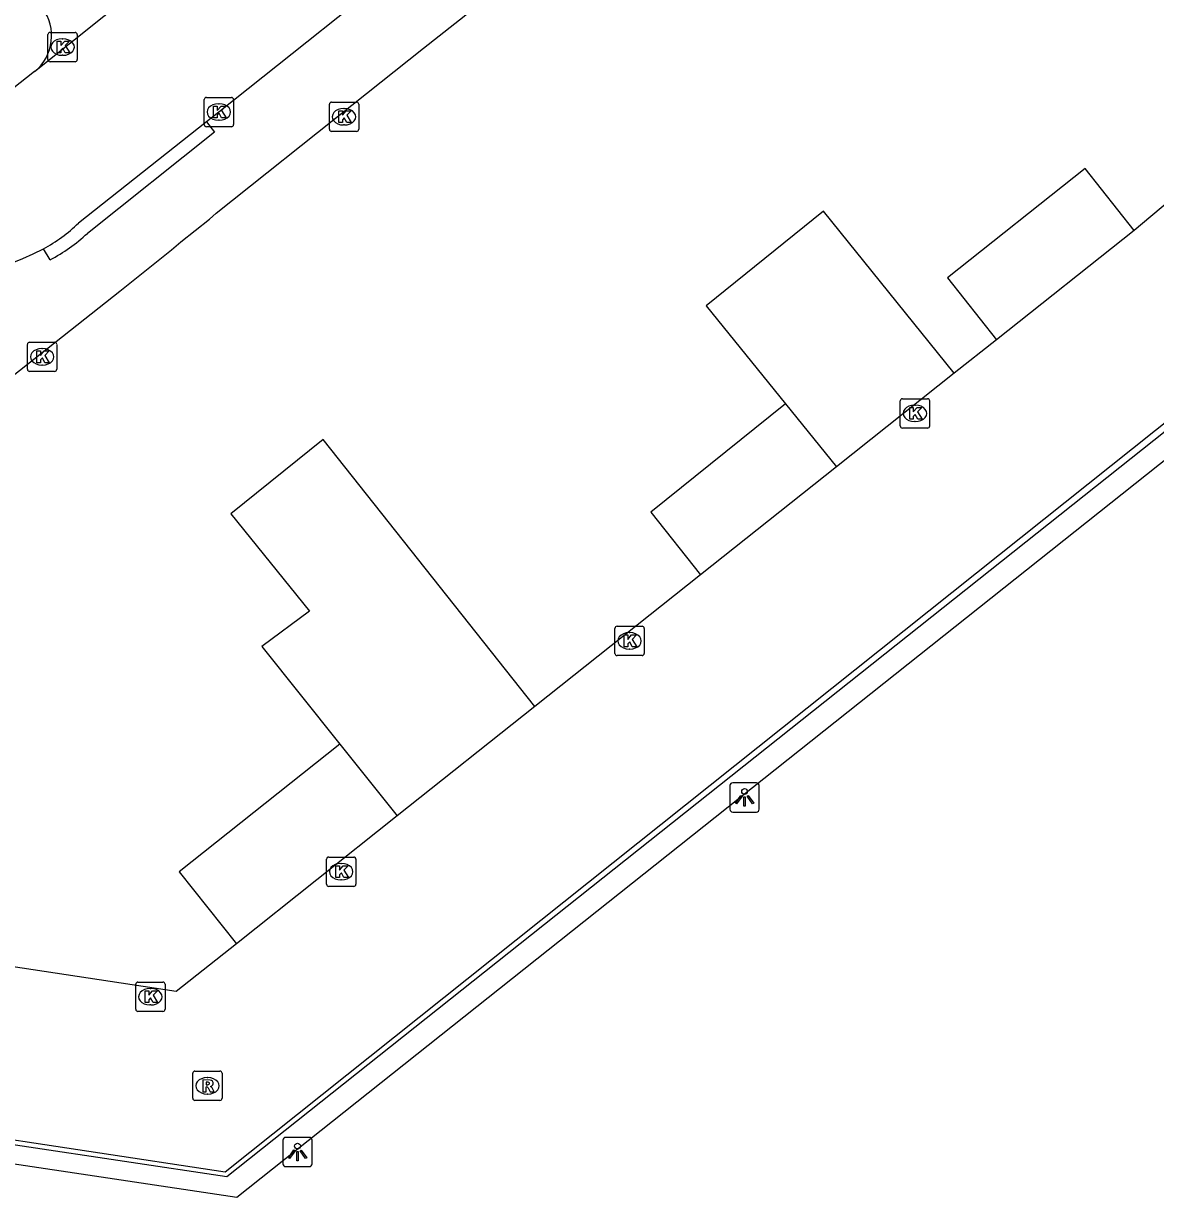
# Model space of a CAD drawing. Extents: x 164150 to 165261, y 382513 to 383432.
# Drawn here: x 165086.98 to 165125.56, y 382597.59 to 382637.62 of the extents above; entities that cross this region are included whole.
import ezdxf

# ---------------------------------------------------------------- set-up
doc = ezdxf.new("R2010")
doc.units = 0
for name, color, linetype in [('IMGEO_Kolk', 7, 'Continuous'), ('IMGEO_Lichtpunt', 7, 'Continuous'), ('IMGEO_Muur', 7, 'Continuous'), ('IMGEO_Pand', 7, 'Continuous'), ('IMGEO_Rijbaan_lokaal_open', 7, 'Continuous'), ('IMGEO_Rioolput', 7, 'Continuous'), ('IMGEO_Voetpad_open', 7, 'Continuous')]:
    doc.layers.add(name, color=color, linetype=linetype)

msp = doc.modelspace()

# ---------------------------------------------------------------- linework, layer by layer
at = {"layer": 'IMGEO_Kolk'}
for p, q in [((165087.81, 382636.386), (165087.81, 382637.238)), ((165087.885, 382637.312), (165088.737, 382637.312)), ((165088.298, 382637.092), (165088.323, 382637.092)), ((165088.811, 382637.238), (165088.811, 382636.386)), ((165088.737, 382636.312), (165087.885, 382636.312)), ((165088.321, 382636.532), (165088.296, 382636.532)), ((165093.211, 382635.098), (165094.063, 382635.098)), ((165093.136, 382634.172), (165093.136, 382635.024)), ((165093.624, 382634.878), (165093.649, 382634.878)), ((165094.137, 382635.024), (165094.137, 382634.172)), ((165097.403, 382634.011), (165097.403, 382634.863)), ((165097.478, 382634.937), (165098.33, 382634.937)), ((165097.891, 382634.717), (165097.916, 382634.717)), ((165098.404, 382634.863), (165098.404, 382634.011)), ((165093.647, 382634.318), (165093.622, 382634.318)), ((165094.063, 382634.098), (165093.211, 382634.098)), ((165098.33, 382633.937), (165097.478, 382633.937)), ((165097.914, 382634.157), (165097.889, 382634.157)), ((165087.113, 382625.827), (165087.113, 382626.679)), ((165087.188, 382626.753), (165088.04, 382626.753)), ((165088.114, 382626.679), (165088.114, 382625.827)), ((165087.601, 382626.533), (165087.626, 382626.533)), ((165087.624, 382625.973), (165087.599, 382625.973)), ((165088.04, 382625.753), (165087.188, 382625.753)), ((165116.863, 382623.899), (165116.863, 382624.751)), ((165116.938, 382624.825), (165117.79, 382624.825)), ((165117.864, 382624.751), (165117.864, 382623.899)), ((165117.351, 382624.605), (165117.376, 382624.605)), ((165117.374, 382624.045), (165117.349, 382624.045)), ((165117.79, 382623.825), (165116.938, 382623.825)), ((165107.208, 382617.07), (165108.06, 382617.07)), ((165107.133, 382616.144), (165107.133, 382616.996)), ((165107.621, 382616.85), (165107.646, 382616.85)), ((165108.134, 382616.996), (165108.134, 382616.144)), ((165107.644, 382616.29), (165107.619, 382616.29)), ((165108.06, 382616.07), (165107.208, 382616.07)), ((165097.305, 382608.275), (165097.305, 382609.127)), ((165097.38, 382609.201), (165098.232, 382609.201)), ((165098.306, 382609.127), (165098.306, 382608.275)), ((165097.793, 382608.981), (165097.818, 382608.981)), ((165097.816, 382608.421), (165097.791, 382608.421)), ((165098.232, 382608.201), (165097.38, 382608.201)), ((165090.802, 382604.012), (165090.802, 382604.864)), ((165090.877, 382604.938), (165091.729, 382604.938)), ((165091.29, 382604.718), (165091.315, 382604.718)), ((165091.803, 382604.864), (165091.803, 382604.012)), ((165091.729, 382603.938), (165090.877, 382603.938)), ((165091.313, 382604.158), (165091.288, 382604.158))]:
    msp.add_line(p, q, dxfattribs=at)
for points in [[(165087.81, 382636.386), (165087.81, 382637.238)], [(165087.885, 382637.312), (165088.737, 382637.312)], [(165088.811, 382637.238), (165088.811, 382636.386)], [(165088.131, 382637.012), (165088.254, 382637.012), (165088.254, 382636.861), (165088.384, 382637.012), (165088.548, 382637.012), (165088.402, 382636.861), (165088.555, 382636.612), (165088.403, 382636.612), (165088.318, 382636.776), (165088.254, 382636.709), (165088.254, 382636.612), (165088.131, 382636.612), (165088.131, 382637.012)], [(165088.737, 382636.312), (165087.885, 382636.312)], [(165093.211, 382635.098), (165094.063, 382635.098)], [(165093.136, 382634.172), (165093.136, 382635.024)], [(165093.457, 382634.798), (165093.58, 382634.798), (165093.58, 382634.647), (165093.71, 382634.798), (165093.874, 382634.798), (165093.728, 382634.647), (165093.881, 382634.398), (165093.729, 382634.398), (165093.644, 382634.562), (165093.58, 382634.495), (165093.58, 382634.398), (165093.457, 382634.398), (165093.457, 382634.798)], [(165094.137, 382635.024), (165094.137, 382634.172)], [(165097.403, 382634.011), (165097.403, 382634.863)], [(165097.478, 382634.937), (165098.33, 382634.937)], [(165098.404, 382634.863), (165098.404, 382634.011)], [(165097.724, 382634.637), (165097.847, 382634.637), (165097.847, 382634.486), (165097.977, 382634.637), (165098.141, 382634.637), (165097.995, 382634.486), (165098.148, 382634.237), (165097.996, 382634.237), (165097.911, 382634.401), (165097.847, 382634.334), (165097.847, 382634.237), (165097.724, 382634.237), (165097.724, 382634.637)], [(165094.063, 382634.098), (165093.211, 382634.098)], [(165098.33, 382633.937), (165097.478, 382633.937)], [(165087.113, 382625.827), (165087.113, 382626.679)], [(165087.188, 382626.753), (165088.04, 382626.753)], [(165088.114, 382626.679), (165088.114, 382625.827)], [(165087.434, 382626.453), (165087.557, 382626.453), (165087.557, 382626.302), (165087.687, 382626.453), (165087.851, 382626.453), (165087.705, 382626.302), (165087.858, 382626.053), (165087.706, 382626.053), (165087.621, 382626.217), (165087.557, 382626.15), (165087.557, 382626.053), (165087.434, 382626.053), (165087.434, 382626.453)], [(165088.04, 382625.753), (165087.188, 382625.753)], [(165116.863, 382623.899), (165116.863, 382624.751)], [(165116.938, 382624.825), (165117.79, 382624.825)], [(165117.864, 382624.751), (165117.864, 382623.899)], [(165117.184, 382624.525), (165117.307, 382624.525), (165117.307, 382624.374), (165117.437, 382624.525), (165117.601, 382624.525), (165117.455, 382624.374), (165117.608, 382624.125), (165117.456, 382624.125), (165117.371, 382624.289), (165117.307, 382624.222), (165117.307, 382624.125), (165117.184, 382624.125), (165117.184, 382624.525)], [(165117.79, 382623.825), (165116.938, 382623.825)], [(165107.208, 382617.07), (165108.06, 382617.07)], [(165107.133, 382616.144), (165107.133, 382616.996)], [(165107.454, 382616.77), (165107.577, 382616.77), (165107.577, 382616.619), (165107.707, 382616.77), (165107.871, 382616.77), (165107.725, 382616.619), (165107.878, 382616.37), (165107.726, 382616.37), (165107.641, 382616.534), (165107.577, 382616.467), (165107.577, 382616.37), (165107.454, 382616.37), (165107.454, 382616.77)], [(165108.134, 382616.996), (165108.134, 382616.144)], [(165108.06, 382616.07), (165107.208, 382616.07)], [(165097.305, 382608.275), (165097.305, 382609.127)], [(165097.38, 382609.201), (165098.232, 382609.201)], [(165098.306, 382609.127), (165098.306, 382608.275)], [(165097.626, 382608.901), (165097.749, 382608.901), (165097.749, 382608.75), (165097.879, 382608.901), (165098.043, 382608.901), (165097.897, 382608.75), (165098.05, 382608.501), (165097.898, 382608.501), (165097.813, 382608.665), (165097.749, 382608.598), (165097.749, 382608.501), (165097.626, 382608.501), (165097.626, 382608.901)], [(165098.232, 382608.201), (165097.38, 382608.201)], [(165090.802, 382604.012), (165090.802, 382604.864)], [(165090.877, 382604.938), (165091.729, 382604.938)], [(165091.803, 382604.864), (165091.803, 382604.012)], [(165091.123, 382604.638), (165091.246, 382604.638), (165091.246, 382604.487), (165091.376, 382604.638), (165091.54, 382604.638), (165091.394, 382604.487), (165091.547, 382604.238), (165091.395, 382604.238), (165091.31, 382604.402), (165091.246, 382604.335), (165091.246, 382604.238), (165091.123, 382604.238), (165091.123, 382604.638)], [(165091.729, 382603.938), (165090.877, 382603.938)]]:
    msp.add_lwpolyline(points, dxfattribs=at)
for centre, start, end in [((165087.887, 382637.236), 91.552, 178.448), ((165087.887, 382637.236), 91.552, 178.448), ((165088.735, 382637.236), 1.552, 88.448), ((165088.735, 382637.236), 1.552, 88.448), ((165087.887, 382636.388), 181.552, 268.448), ((165087.887, 382636.388), 181.552, 268.448), ((165088.735, 382636.388), 271.552, 358.448), ((165088.735, 382636.388), 271.552, 358.448), ((165093.213, 382635.022), 91.552, 178.448), ((165093.213, 382635.022), 91.552, 178.448), ((165094.061, 382635.022), 1.552, 88.448), ((165094.061, 382635.022), 1.552, 88.448), ((165097.48, 382634.861), 91.552, 178.448), ((165097.48, 382634.861), 91.552, 178.448), ((165098.328, 382634.861), 1.552, 88.448), ((165098.328, 382634.861), 1.552, 88.448), ((165093.213, 382634.174), 181.552, 268.448), ((165093.213, 382634.174), 181.552, 268.448), ((165094.061, 382634.174), 271.552, 358.448), ((165094.061, 382634.174), 271.552, 358.448), ((165097.48, 382634.013), 181.552, 268.448), ((165097.48, 382634.013), 181.552, 268.448), ((165098.328, 382634.013), 271.552, 358.448), ((165098.328, 382634.013), 271.552, 358.448), ((165087.19, 382626.677), 91.552, 178.448), ((165087.19, 382626.677), 91.552, 178.448), ((165088.038, 382626.677), 1.552, 88.448), ((165088.038, 382626.677), 1.552, 88.448), ((165087.19, 382625.829), 181.552, 268.448), ((165087.19, 382625.829), 181.552, 268.448), ((165088.038, 382625.829), 271.552, 358.448), ((165088.038, 382625.829), 271.552, 358.448), ((165116.94, 382624.749), 91.552, 178.448), ((165116.94, 382624.749), 91.552, 178.448), ((165117.788, 382624.749), 1.552, 88.448), ((165117.788, 382624.749), 1.552, 88.448), ((165116.94, 382623.901), 181.552, 268.448), ((165116.94, 382623.901), 181.552, 268.448), ((165117.788, 382623.901), 271.552, 358.448), ((165117.788, 382623.901), 271.552, 358.448), ((165107.21, 382616.994), 91.552, 178.448), ((165107.21, 382616.994), 91.552, 178.448), ((165108.058, 382616.994), 1.552, 88.448), ((165108.058, 382616.994), 1.552, 88.448), ((165107.21, 382616.146), 181.552, 268.448), ((165107.21, 382616.146), 181.552, 268.448), ((165108.058, 382616.146), 271.552, 358.448), ((165108.058, 382616.146), 271.552, 358.448), ((165097.382, 382609.125), 91.552, 178.448), ((165097.382, 382609.125), 91.552, 178.448), ((165098.23, 382609.125), 1.552, 88.448), ((165098.23, 382609.125), 1.552, 88.448), ((165097.382, 382608.277), 181.552, 268.448), ((165097.382, 382608.277), 181.552, 268.448), ((165098.23, 382608.277), 271.552, 358.448), ((165098.23, 382608.277), 271.552, 358.448), ((165090.879, 382604.862), 91.552, 178.448), ((165090.879, 382604.862), 91.552, 178.448), ((165091.727, 382604.862), 1.552, 88.448), ((165091.727, 382604.862), 1.552, 88.448), ((165090.879, 382604.014), 181.552, 268.448), ((165090.879, 382604.014), 181.552, 268.448), ((165091.727, 382604.014), 271.552, 358.448), ((165091.727, 382604.014), 271.552, 358.448)]:
    msp.add_arc(centre, 0.0765, start, end, dxfattribs=at)
for centre, major_axis, ratio, start_param, end_param in [((165088.297, 382636.812), (-0.387, 0.002), 0.722429, 4.712389, 7.853982), ((165088.322, 382636.812), (-0.39, 0.002), 0.717154, 1.570796, 4.712389), ((165093.623, 382634.598), (-0.387, 0.002), 0.722429, 4.712389, 7.853982), ((165093.648, 382634.598), (-0.39, 0.002), 0.717154, 1.570796, 4.712389), ((165097.89, 382634.437), (-0.387, 0.002), 0.722429, 4.712389, 7.853982), ((165097.915, 382634.437), (-0.39, 0.002), 0.717154, 1.570796, 4.712389), ((165087.6, 382626.253), (-0.387, 0.002), 0.722429, 4.712389, 7.853982), ((165087.625, 382626.253), (-0.39, 0.002), 0.717154, 1.570796, 4.712389), ((165117.35, 382624.325), (-0.387, 0.002), 0.722429, 4.712389, 7.853982), ((165117.375, 382624.325), (-0.39, 0.002), 0.717154, 1.570796, 4.712389), ((165107.62, 382616.57), (-0.387, 0.002), 0.722429, 4.712389, 7.853982), ((165107.645, 382616.57), (-0.39, 0.002), 0.717154, 1.570796, 4.712389), ((165097.792, 382608.701), (-0.387, 0.002), 0.722429, 4.712389, 7.853982), ((165097.817, 382608.701), (-0.39, 0.002), 0.717154, 1.570796, 4.712389), ((165091.289, 382604.438), (-0.387, 0.002), 0.722429, 4.712389, 7.853982), ((165091.314, 382604.438), (-0.39, 0.002), 0.717154, 1.570796, 4.712389)]:
    msp.add_ellipse(centre, major_axis=major_axis, ratio=ratio, start_param=start_param, end_param=end_param, dxfattribs=at)
at = {"layer": 'IMGEO_Lichtpunt'}
for p, q in [((165111.057, 382611.636), (165111.057, 382610.829)), ((165111.057, 382611.636), (165111.057, 382610.829)), ((165111.959, 382611.731), (165111.151, 382611.731)), ((165111.959, 382611.731), (165111.151, 382611.731)), ((165112.053, 382610.829), (165112.053, 382611.636)), ((165112.053, 382610.829), (165112.053, 382611.636)), ((165111.151, 382610.735), (165111.959, 382610.735)), ((165111.151, 382610.735), (165111.959, 382610.735)), ((165095.819, 382599.549), (165095.819, 382598.742)), ((165095.819, 382599.549), (165095.819, 382598.742)), ((165096.721, 382599.644), (165095.913, 382599.644)), ((165096.721, 382599.644), (165095.913, 382599.644)), ((165096.815, 382598.742), (165096.815, 382599.549)), ((165096.815, 382598.742), (165096.815, 382599.549)), ((165095.913, 382598.648), (165096.721, 382598.648)), ((165095.913, 382598.648), (165096.721, 382598.648))]:
    msp.add_line(p, q, dxfattribs=at)
for points in [[(165111.431, 382611.3), (165111.47, 382611.272), (165111.282, 382611.01), (165111.244, 382611.037), (165111.431, 382611.3)], [(165111.533, 382611.252), (165111.58, 382611.252), (165111.58, 382610.93), (165111.533, 382610.93), (165111.533, 382611.252)], [(165111.643, 382611.272), (165111.681, 382611.299), (165111.868, 382611.037), (165111.829, 382611.009), (165111.643, 382611.272)], [(165096.193, 382599.213), (165096.232, 382599.185), (165096.044, 382598.923), (165096.006, 382598.95), (165096.193, 382599.213)], [(165096.295, 382599.165), (165096.342, 382599.165), (165096.342, 382598.843), (165096.295, 382598.843), (165096.295, 382599.165)], [(165096.405, 382599.185), (165096.443, 382599.212), (165096.63, 382598.95), (165096.591, 382598.922), (165096.405, 382599.185)]]:
    msp.add_lwpolyline(points, dxfattribs=at)
for centre in [(165111.556, 382611.434), (165096.318, 382599.347)]:
    msp.add_circle(centre, 0.0994, dxfattribs=at)
for centre, start, end in [((165111.151, 382611.636), 90, 180), ((165111.151, 382611.636), 90, 180), ((165111.959, 382611.636), 0, 90), ((165111.959, 382611.636), 0, 90), ((165111.151, 382610.829), 180, 270), ((165111.151, 382610.829), 180, 270), ((165111.959, 382610.829), 270, 0), ((165111.959, 382610.829), 270, 360), ((165095.913, 382599.549), 90, 180), ((165095.913, 382599.549), 90, 180), ((165096.721, 382599.549), 0, 90), ((165096.721, 382599.549), 0, 90), ((165095.913, 382598.742), 180, 270), ((165095.913, 382598.742), 180, 270), ((165096.721, 382598.742), 270, 0), ((165096.721, 382598.742), 270, 360)]:
    msp.add_arc(centre, 0.0946, start, end, dxfattribs=at)
at = {"layer": 'IMGEO_Muur'}
msp.add_lwpolyline([(165094.251, 382597.593), (165031.006, 382607.066), (165031.109, 382607.716), (165093.912, 382598.309), (165141.52, 382636.136), (165142, 382635.533), (165094.251, 382597.593)], dxfattribs=at)
at = {"layer": 'IMGEO_Pand'}
for points in [[(165124.835, 382630.561), (165123.163, 382632.669), (165118.473, 382628.947), (165120.141, 382626.837)], [(165118.705, 382625.696), (165114.243, 382631.218), (165110.247, 382627.989), (165112.95, 382624.645)], [(165124.835, 382630.561), (165120.141, 382626.837)], [(165118.705, 382625.696), (165114.684, 382622.5)], [(165112.95, 382624.645), (165108.357, 382620.961), (165110.051, 382618.818)], [(165112.95, 382624.645), (165114.684, 382622.5)], [(165104.406, 382614.332), (165097.19, 382623.437), (165094.049, 382620.904), (165096.723, 382617.588), (165095.098, 382616.38), (165097.76, 382613.047)], [(165114.684, 382622.5), (165110.051, 382618.818)], [(165104.406, 382614.332), (165099.713, 382610.602)], [(165097.76, 382613.047), (165092.28, 382608.691), (165094.233, 382606.247)], [(165097.76, 382613.047), (165099.713, 382610.602)], [(165099.713, 382610.602), (165094.233, 382606.247)]]:
    msp.add_lwpolyline(points, dxfattribs=at)
at = {"layer": 'IMGEO_Rijbaan_lokaal_open'}
for points in [[(165087.357, 382635.983), (165094.448, 382641.652)], [(165100.687, 382640.22), (165093.637, 382634.598), (165093.221, 382634.266)], [(165087.357, 382635.983), (165086.589, 382635.373)], [(165130, 382634.901), (165124.835, 382630.561)], [(165028.296, 382608.386), (165052.018, 382604.815), (165093.855, 382598.465), (165119.46, 382618.894), (165138.489, 382634.061)], [(165093.221, 382634.266), (165088.858, 382630.811)], [(165120.141, 382626.837), (165118.705, 382625.696)], [(165110.051, 382618.818), (165104.406, 382614.332)], [(165094.233, 382606.247), (165092.176, 382604.612), (165085.421, 382605.638)]]:
    msp.add_lwpolyline(points, dxfattribs=at)
for centre, radius, start, end in [((165084.985, 382634.874), 5.613, 298.4139, 313.6295), ((165083.429, 382637.881), 8.998, 258.4355, 298.0189)]:
    msp.add_arc(centre, radius, start, end, dxfattribs=at)
at = {"layer": 'IMGEO_Rioolput'}
for p, q in [((165092.823, 382601.901), (165093.675, 382601.901)), ((165092.748, 382600.975), (165092.748, 382601.827)), ((165093.236, 382601.681), (165093.261, 382601.681)), ((165093.749, 382601.827), (165093.749, 382600.975)), ((165093.259, 382601.121), (165093.234, 382601.121)), ((165093.675, 382600.901), (165092.823, 382600.901))]:
    msp.add_line(p, q, dxfattribs=at)
for points in [[(165092.823, 382601.901), (165093.675, 382601.901)], [(165092.748, 382600.975), (165092.748, 382601.827)], [(165093.337, 382601.599), (165093.085, 382601.601), (165093.085, 382601.201)], [(165093.263, 382601.52), (165093.209, 382601.52), (165093.209, 382601.439)], [(165093.749, 382601.827), (165093.749, 382600.975)], [(165093.085, 382601.201), (165093.209, 382601.201), (165093.209, 382601.363), (165093.22, 382601.363)], [(165093.209, 382601.439), (165093.261, 382601.439)], [(165093.267, 382601.334), (165093.338, 382601.201), (165093.478, 382601.201), (165093.413, 382601.327)], [(165093.675, 382600.901), (165092.823, 382600.901)]]:
    msp.add_lwpolyline(points, dxfattribs=at)
for centre, radius, start, end in [((165092.825, 382601.825), 0.0765, 91.552, 178.448), ((165092.825, 382601.825), 0.0765, 91.552, 178.448), ((165093.673, 382601.825), 0.0765, 1.552, 88.448), ((165093.673, 382601.825), 0.0765, 1.552, 88.448), ((165093.269, 382601.424), 0.0964, 77.0061, 93.1865), ((165093.283, 382601.481), 0.0378, 276.6634, 79.6772), ((165093.336, 382601.489), 0.109, 350.3612, 89.416), ((165093.334, 382601.489), 0.112, 277.5842, 350.9817), ((165093.219, 382601.31), 0.0533, 26.0293, 88.6989), ((165093.245, 382601.628), 0.19, 274.7715, 282.9687), ((165093.318, 382601.274), 0.108, 29.5134, 73.7905), ((165092.825, 382600.977), 0.0765, 181.552, 268.448), ((165092.825, 382600.977), 0.0765, 181.552, 268.448), ((165093.673, 382600.977), 0.0765, 271.552, 358.448), ((165093.673, 382600.977), 0.0765, 271.552, 358.448)]:
    msp.add_arc(centre, radius, start, end, dxfattribs=at)
for centre, major_axis, ratio, start_param, end_param in [((165093.235, 382601.401), (-0.387, 0.002), 0.722429, 4.712389, 7.853982), ((165093.26, 382601.401), (-0.39, 0.002), 0.717154, 1.570796, 4.712389)]:
    msp.add_ellipse(centre, major_axis=major_axis, ratio=ratio, start_param=start_param, end_param=end_param, dxfattribs=at)
at = {"layer": 'IMGEO_Voetpad_open'}
for points in [[(165056.671, 382630.121), (165057.768, 382629.928), (165058.504, 382629.831), (165059.665, 382629.66), (165069.563, 382628.168), (165072.15, 382627.779), (165082.5, 382626.231), (165086.629, 382625.614), (165090.263, 382628.495), (165092.022, 382629.905), (165092.341, 382630.175), (165093.317, 382630.946), (165093.55, 382631.151), (165098.173, 382634.83), (165100.608, 382636.778), (165102.215, 382638.038), (165112.183, 382645.976), (165112.435, 382646.172), (165122.491, 382654.212)], [(165093.221, 382634.266), (165093.486, 382633.907), (165089.154, 382630.462)], [(165087.883, 382629.562), (165087.656, 382629.937)]]:
    msp.add_lwpolyline(points, dxfattribs=at)
for centre, radius, start, end in [((165086.361, 382637.203), 1.575, 309.2413, 36.7305), ((165085.296, 382634.562), 5.63, 297.3521, 313.2528)]:
    msp.add_arc(centre, radius, start, end, dxfattribs=at)

doc.saveas('drawing.dxf')
